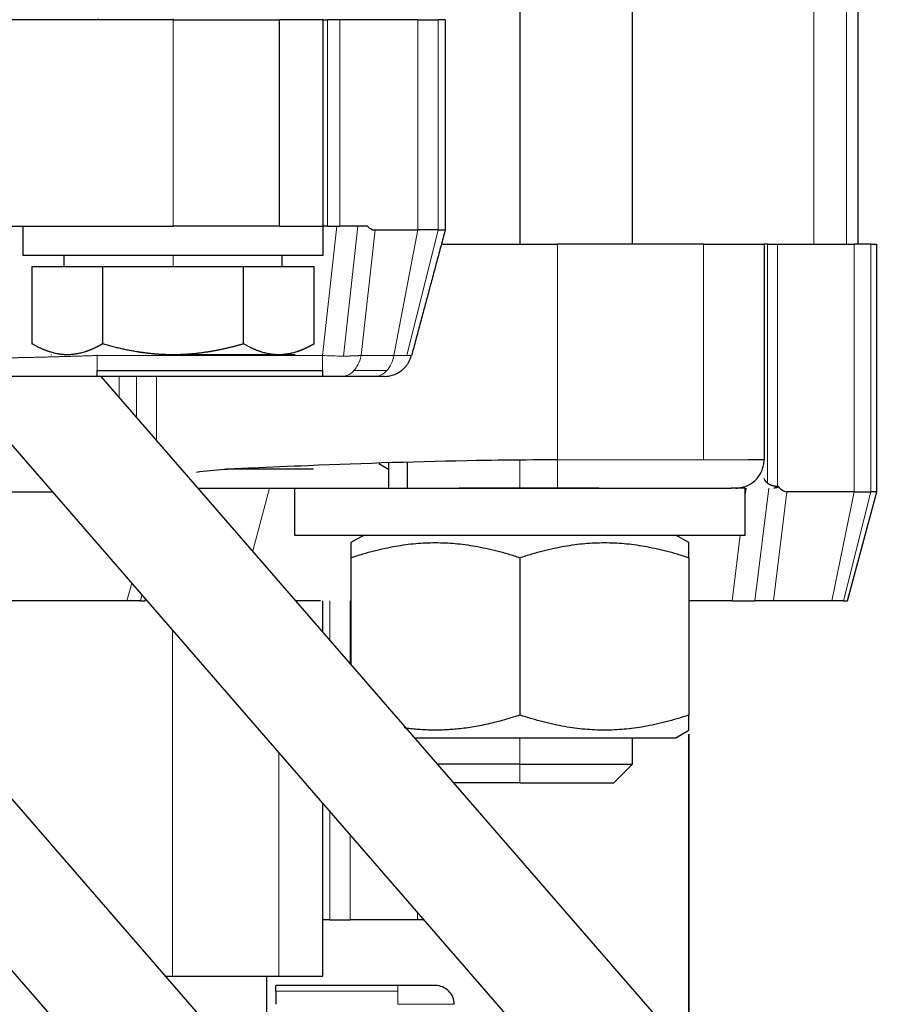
# Model space of a CAD drawing. Header units: inches. Extents: x 0 to 20790, y -12 to 14700.
# Tile 274 of 441: x 11376 to 11422, y 5942 to 5995. Entities that reach past the tile are written whole.
import ezdxf

# ---------------------------------------------------------------- set-up
doc = ezdxf.new("R2010")
doc.units = ezdxf.units.IN
doc.layers.add('1', color=7, linetype='Continuous', true_color=0xffffff)
doc.layers.add('254', color=7, linetype='Continuous', true_color=0xffffff)
doc.styles.add('latin_extended', font='simplex.shx')
doc.dimstyles.get("Standard").update_dxf_attribs({"dimtxt": 0.18, "dimasz": 0.18, "dimexe": 0.18, "dimexo": 0.0625, "dimgap": 0.09, "dimtad": 0, "dimtih": 1, "dimtoh": 1, "dimdec": 4, "dimzin": 0, "dimdsep": 46, "dimtxsty": 'Standard', "dimcen": 0.09, "dimadec": 0, "dimazin": 0, "dimtfac": 1, "dimtdec": 4, "dimtofl": 0, "dimtmove": 0, "dimatfit": 3, "dimfxl": 1, "dimtolj": 1, "dimtzin": 0, "dimarcsym": 0})

# ---------------------------------------------------------------- blocks, each defined once
blk = doc.blocks.new('_U11')
at = {"layer": '254', "color": 3, "linetype": 'Continuous', "lineweight": 13, "transparency": 16777216}
for p, q in [((10901.101, 7050.296), (12182.342, 7050.296)), ((12147.342, 6927.796), (12147.342, 4741.296)), ((10073.31, 4618.796), (12182.342, 4618.796))]:
    blk.add_line(p, q, dxfattribs=at)
at = {"layer": '254', "color": 3, "transparency": 16777216}
for points in [[(12167.758, 6927.796), (12126.925, 6927.796), (12147.342, 7050.296)], [(12126.925, 4741.296), (12167.758, 4741.296), (12147.342, 4618.796)]]:
    blk.add_solid(points, dxfattribs=at)
at = {"layer": 'Defpoints', "color": 0, "transparency": 16777216}
for p in [(10866.101, 7050.296), (10038.31, 4618.796), (12147.342, 4618.796)]:
    blk.add_point(p, dxfattribs=at)
at = {"layer": '254', "color": 2, "lineweight": 13, "transparency": 16777216, "insert": (11963.592, 5507.86), "char_height": 122.5, "attachment_point": 1, "rotation": 90, "style": 'latin_extended'}
blk.add_mtext('\\A1;2432', dxfattribs=at)

msp = doc.modelspace()

# ---------------------------------------------------------------- linework, layer by layer
at = {"layer": '1', "color": 2, "linetype": 'Continuous', "lineweight": 25}
for p, q in [((11408.31, 5982.798), (11408.31, 6041.122)), ((11420.31, 6040.298), (11420.31, 5982.796)), ((11402.31, 6036.319), (11402.31, 5982.798)), ((11383.837, 5994.746), (11371.079, 5994.746)), ((11379.814, 5994.796), (11379.814, 5994.746)), ((11379.834, 5994.796), (11379.834, 5994.746)), ((11383.837, 5994.746), (11389.493, 5994.746)), ((11391.834, 5994.746), (11389.493, 5994.746)), ((11389.493, 5994.746), (11389.493, 5983.746)), ((11391.834, 5994.746), (11392.06, 5994.746)), ((11391.834, 5983.746), (11391.834, 5994.746)), ((11392.71, 5994.746), (11392.06, 5994.746)), ((11396.866, 5994.746), (11392.71, 5994.746)), ((11396.866, 5994.746), (11397.949, 5994.746)), ((11398.329, 5994.746), (11397.949, 5994.746)), ((11398.329, 5994.746), (11398.329, 5983.546)), ((11371.079, 5983.746), (11383.837, 5983.746)), ((11375.834, 5983.746), (11375.834, 5982.196)), ((11389.493, 5983.746), (11383.837, 5983.746)), ((11389.493, 5983.746), (11391.834, 5983.746)), ((11391.834, 5982.196), (11391.834, 5983.746)), ((11392.06, 5983.746), (11391.834, 5983.746)), ((11392.06, 5983.746), (11392.71, 5983.746)), ((11394.181, 5983.746), (11392.71, 5983.746)), ((11394.59, 5983.546), (11396.866, 5983.546)), ((11397.949, 5983.546), (11396.866, 5983.546)), ((11397.949, 5983.546), (11398.329, 5983.546)), ((11398.128, 5982.796), (11404.31, 5982.796)), ((11412.088, 5982.796), (11404.31, 5982.796)), ((11412.088, 5982.796), (11415.31, 5982.796)), ((11415.496, 5982.796), (11415.31, 5982.796)), ((11415.31, 5982.796), (11415.31, 5971.297)), ((11415.496, 5982.796), (11416.032, 5982.796)), ((11416.032, 5982.796), (11420.106, 5982.796)), ((11420.999, 5982.796), (11420.106, 5982.796)), ((11420.999, 5982.796), (11421.31, 5982.796)), ((11421.31, 5969.596), (11421.31, 5982.796)), ((11375.834, 5982.196), (11391.834, 5982.196)), ((11378.019, 5982.196), (11378.019, 5981.596)), ((11389.649, 5981.596), (11389.649, 5982.196)), ((11376.327, 5981.596), (11380.078, 5981.596)), ((11376.327, 5977.478), (11376.327, 5981.596)), ((11380.078, 5981.596), (11387.591, 5981.596)), ((11380.078, 5981.596), (11380.078, 5977.478)), ((11387.591, 5981.596), (11391.342, 5981.596)), ((11387.591, 5977.478), (11387.591, 5981.596)), ((11391.342, 5977.478), (11391.342, 5981.596)), ((11376.314, 5977.486), (11376.327, 5977.478)), ((11377.334, 5976.896), (11377.356, 5976.884)), ((11390.334, 5976.896), (11383.834, 5976.896)), ((11396.537, 5976.858), (11396.524, 5976.858)), ((11379.788, 5975.746), (11368.683, 5975.746)), ((11372.071, 5975.745), (11413.719, 5927.737)), ((11379.787, 5975.747), (11379.788, 5976.056)), ((11379.788, 5976.056), (11391.798, 5976.056)), ((11391.798, 5975.746), (11379.788, 5975.746)), ((11418.252, 5931.668), (11380.013, 5975.746)), ((11391.798, 5976.056), (11391.798, 5975.747)), ((11392.822, 5975.746), (11391.798, 5975.746)), ((11394.574, 5975.746), (11392.822, 5975.746)), ((11395.088, 5975.746), (11394.574, 5975.746)), ((11394.791, 5971.108), (11395.31, 5970.796)), ((11395.31, 5971.119), (11395.31, 5969.796)), ((11396.31, 5971.139), (11396.31, 5969.797)), ((11391.31, 5970.796), (11386.679, 5970.796)), ((11373.734, 5969.596), (11377.405, 5969.596)), ((11390.31, 5969.796), (11390.31, 5967.296)), ((11406.504, 5969.796), (11399.073, 5969.796)), ((11413.253, 5969.796), (11413.554, 5969.796)), ((11414.31, 5969.796), (11413.554, 5969.796)), ((11414.31, 5967.296), (11414.31, 5969.796)), ((11420.106, 5969.596), (11416.529, 5969.596)), ((11419.756, 5963.796), (11421.31, 5969.596)), ((11420.106, 5969.596), (11420.999, 5969.596)), ((11421.31, 5969.596), (11420.999, 5969.596)), ((11390.31, 5967.296), (11414.31, 5967.296)), ((11394.01, 5967.296), (11393.308, 5966.891)), ((11411.312, 5966.891), (11410.61, 5967.296)), ((11393.308, 5966.087), (11393.308, 5960.422)), ((11402.31, 5966.087), (11402.31, 5957.706)), ((11411.312, 5966.087), (11411.312, 5957.706)), ((11381.38, 5963.796), (11372.697, 5963.796)), ((11382.094, 5963.796), (11381.38, 5963.796)), ((11382.094, 5963.796), (11382.346, 5963.796)), ((11382.346, 5963.796), (11382.367, 5963.877)), ((11391.68, 5963.796), (11390.38, 5963.796)), ((11391.81, 5962.148), (11391.81, 5963.796)), ((11413.614, 5963.796), (11411.312, 5963.796)), ((11413.614, 5963.796), (11414.825, 5963.796)), ((11415.814, 5963.796), (11414.825, 5963.796)), ((11418.926, 5963.796), (11415.814, 5963.796)), ((11419.542, 5963.796), (11418.926, 5963.796)), ((11419.542, 5963.796), (11419.756, 5963.796)), ((11404.393, 5919.643), (11370.993, 5958.144)), ((11410.61, 5956.496), (11411.312, 5956.902)), ((11396.713, 5956.496), (11410.61, 5956.496)), ((11408.31, 5955.096), (11408.31, 5956.496)), ((11411.31, 5956.684), (11411.31, 5939.66)), ((11411.31, 5939.666), (11411.31, 5956.678)), ((11402.31, 5955.096), (11397.927, 5955.096)), ((11402.31, 5955.096), (11408.31, 5955.096)), ((11407.31, 5954.096), (11408.31, 5955.096)), ((11366.46, 5954.212), (11399.861, 5915.712)), ((11402.31, 5954.096), (11398.795, 5954.096)), ((11402.31, 5954.096), (11407.31, 5954.096)), ((11391.81, 5943.796), (11391.81, 5952.992)), ((11392.191, 5946.796), (11391.81, 5946.796)), ((11392.191, 5946.796), (11393.274, 5946.796)), ((11396.845, 5946.796), (11393.274, 5946.796)), ((11397.185, 5946.796), (11396.845, 5946.796)), ((11383.44, 5943.796), (11383.81, 5943.796)), ((11383.81, 5943.796), (11389.467, 5943.796)), ((11388.81, 5943.796), (11388.81, 5937.605)), ((11389.467, 5943.796), (11391.81, 5943.796)), ((11389.31, 5943.004), (11389.31, 5943.296)), ((11395.81, 5943.296), (11389.31, 5943.296)), ((11397.81, 5943.296), (11395.81, 5943.296)), ((11389.31, 5943.004), (11389.31, 5942.296))]:
    msp.add_line(p, q, dxfattribs=at)
at = {"layer": '1', "color": 110, "linetype": 'Continuous', "lineweight": 13}
for p, q in [((11417.967, 6040.298), (11417.967, 5982.796)), ((11419.701, 5982.796), (11419.701, 6040.298)), ((11383.834, 5994.746), (11383.834, 5994.796)), ((11392.06, 5994.746), (11392.06, 5983.746)), ((11392.71, 5983.746), (11392.71, 5994.746)), ((11396.866, 5983.546), (11396.866, 5994.746)), ((11397.949, 5994.746), (11397.949, 5983.546)), ((11391.798, 5976.858), (11392.563, 5983.746)), ((11393.672, 5983.746), (11392.904, 5976.829)), ((11394.59, 5983.546), (11393.847, 5976.858)), ((11396.866, 5983.546), (11395.598, 5976.858)), ((11396.293, 5976.858), (11397.949, 5983.546)), ((11404.31, 5982.796), (11404.31, 5971.297)), ((11412.088, 5971.296), (11412.088, 5982.796)), ((11415.496, 5970.06), (11415.496, 5982.796)), ((11416.032, 5982.796), (11416.032, 5969.896)), ((11420.106, 5982.796), (11420.106, 5969.596)), ((11420.999, 5969.596), (11420.999, 5982.796)), ((11383.834, 5981.596), (11383.834, 5982.196)), ((11379.788, 5976.858), (11379.798, 5976.897)), ((11379.788, 5976.858), (11391.798, 5976.858)), ((11393.847, 5976.858), (11395.598, 5976.858)), ((11395.598, 5976.858), (11396.293, 5976.858)), ((11396.524, 5976.858), (11396.293, 5976.858)), ((11380.956, 5975.747), (11380.956, 5974.66)), ((11381.885, 5973.588), (11381.885, 5975.747)), ((11382.956, 5972.354), (11382.956, 5975.747)), ((11393.468, 5976.056), (11395.219, 5976.056)), ((11402.31, 5971.257), (11402.31, 5969.797)), ((11388.08, 5966.448), (11388.977, 5969.796)), ((11414.353, 5969.796), (11414.31, 5969.445)), ((11414.825, 5963.796), (11415.564, 5969.796)), ((11415.814, 5963.796), (11416.529, 5969.596)), ((11418.926, 5963.796), (11420.106, 5969.596)), ((11420.999, 5969.596), (11419.542, 5963.796)), ((11414.045, 5967.296), (11413.614, 5963.796)), ((11381.63, 5964.727), (11381.38, 5963.796)), ((11382.175, 5964.098), (11382.094, 5963.796)), ((11392.191, 5963.796), (11392.191, 5961.709)), ((11393.274, 5960.46), (11393.274, 5963.796)), ((11383.81, 5962.213), (11383.81, 5943.796)), ((11402.31, 5956.496), (11402.31, 5955.096)), ((11389.467, 5955.693), (11389.467, 5943.796)), ((11402.31, 5954.096), (11402.31, 5955.096)), ((11392.191, 5952.553), (11392.191, 5946.796)), ((11393.274, 5946.796), (11393.274, 5951.304)), ((11396.845, 5947.187), (11396.845, 5946.796)), ((11395.81, 5943.296), (11395.81, 5943.004)), ((11395.81, 5943.004), (11389.31, 5943.004)), ((11395.81, 5942.296), (11395.81, 5943.004)), ((11395.81, 5942.296), (11397.931, 5942.296)), ((11398.81, 5942.296), (11397.931, 5942.296))]:
    msp.add_line(p, q, dxfattribs=at)
at = {"layer": '1', "color": 2, "linetype": 'Continuous', "lineweight": 25}
for start, end in [(45, 90), (0, 45)]:
    msp.add_arc((11397.81, 5942.296), 1, start, end, dxfattribs=at)
at = {"layer": '1', "color": 110, "linetype": 'Continuous', "lineweight": 13}
for major_axis, start_param, end_param in [((0, -1.5), 0.654498, 1.308997), ((0, 1.5), 3.141593, 3.796091)]:
    msp.add_ellipse((11394.574, 5977.246), major_axis=major_axis, ratio=0.707323, start_param=start_param, end_param=end_param, dxfattribs=at)
at = {"layer": '1', "color": 2, "linetype": 'Continuous', "lineweight": 25}
for centre, major_axis, ratio, start_param, end_param in [((11395.088, 5977.246), (0, 1.5), 1, 3.141593, 3.796091), ((11415.661, 5981.188), (-0.893, 11.59), 0.168654, 2.904437, 3.128601)]:
    msp.add_ellipse(centre, major_axis=major_axis, ratio=ratio, start_param=start_param, end_param=end_param, dxfattribs=at)
at = {"layer": '1', "color": 110, "linetype": 'Continuous', "lineweight": 13}
msp.add_open_spline([(11383.837, 5983.746), (11383.837, 5994.746)], degree=1, dxfattribs=at)
at = {"layer": '1', "color": 2, "linetype": 'Continuous', "lineweight": 25}
for points, degree in [([(11394.181, 5983.746), (11394.304, 5983.629), (11394.443, 5983.546), (11394.59, 5983.546)], 3), ([(11398.329, 5983.546), (11396.537, 5976.858)], 1), ([(11395.997, 5976.053), (11396.405, 5976.371), (11396.523, 5976.858)], 2), ([(11416.032, 5969.896), (11416.07, 5969.886)], 1)]:
    msp.add_open_spline(points, degree=degree, dxfattribs=at)
for points, knots in [([(11380.078, 5977.478), (11380.067, 5977.472), (11380.045, 5977.459), (11380.012, 5977.441), (11379.979, 5977.422), (11379.946, 5977.404), (11379.913, 5977.386), (11379.881, 5977.369), (11379.848, 5977.352), (11379.816, 5977.335), (11379.784, 5977.319), (11379.751, 5977.302), (11379.719, 5977.287), (11379.687, 5977.271), (11379.655, 5977.256), (11379.623, 5977.241), (11379.591, 5977.226), (11379.56, 5977.212), (11379.528, 5977.198), (11379.496, 5977.184), (11379.465, 5977.171), (11379.433, 5977.158), (11379.402, 5977.145), (11379.37, 5977.133), (11379.339, 5977.121), (11379.307, 5977.109), (11379.276, 5977.097), (11379.245, 5977.086), (11379.214, 5977.075), (11379.182, 5977.065), (11379.084, 5977.033), (11378.921, 5976.986), (11378.69, 5976.937), (11378.461, 5976.907), (11378.229, 5976.895), (11377.995, 5976.902), (11377.758, 5976.93), (11377.52, 5976.977), (11377.34, 5977.027), (11377.218, 5977.066), (11377.156, 5977.088), (11377.093, 5977.11), (11377.031, 5977.134), (11376.968, 5977.159), (11376.905, 5977.186), (11376.842, 5977.213), (11376.779, 5977.242), (11376.715, 5977.272), (11376.651, 5977.303), (11376.587, 5977.336), (11376.522, 5977.37), (11376.458, 5977.405), (11376.392, 5977.441), (11376.349, 5977.466), (11376.327, 5977.478)], [0, 0, 0, 0, 0.00904, 0.018043, 0.027009, 0.035939, 0.044834, 0.053694, 0.06252, 0.071313, 0.080073, 0.088802, 0.097499, 0.106167, 0.114805, 0.123415, 0.131996, 0.140551, 0.149079, 0.157583, 0.166061, 0.174516, 0.182949, 0.191359, 0.199749, 0.208118, 0.216469, 0.224801, 0.233116, 0.241414, 0.249697, 0.311305, 0.371916, 0.432011, 0.49209, 0.554427, 0.616638, 0.679323, 0.743062, 0.759642, 0.776265, 0.79294, 0.809675, 0.826479, 0.843359, 0.860324, 0.877382, 0.89454, 0.911806, 0.929187, 0.94669, 0.964323, 0.98209, 1, 1, 1, 1]), ([(11383.834, 5976.896), (11383.816, 5976.897), (11383.781, 5976.897), (11383.727, 5976.897), (11383.673, 5976.898), (11383.62, 5976.898), (11383.566, 5976.9), (11383.512, 5976.901), (11383.459, 5976.903), (11383.405, 5976.905), (11383.351, 5976.907), (11383.298, 5976.909), (11383.244, 5976.912), (11383.19, 5976.915), (11383.136, 5976.918), (11383.083, 5976.921), (11383.029, 5976.925), (11382.975, 5976.929), (11382.921, 5976.933), (11382.867, 5976.938), (11382.813, 5976.942), (11382.759, 5976.947), (11382.705, 5976.953), (11382.651, 5976.958), (11382.597, 5976.964), (11382.543, 5976.97), (11382.489, 5976.976), (11382.434, 5976.983), (11382.38, 5976.989), (11382.325, 5976.996), (11382.271, 5977.004), (11382.216, 5977.011), (11382.161, 5977.019), (11382.106, 5977.027), (11382.051, 5977.035), (11381.996, 5977.044), (11381.92, 5977.056), (11381.821, 5977.072), (11381.7, 5977.093), (11381.579, 5977.116), (11381.457, 5977.139), (11381.335, 5977.164), (11381.212, 5977.19), (11381.089, 5977.217), (11380.965, 5977.246), (11380.84, 5977.275), (11380.715, 5977.306), (11380.589, 5977.338), (11380.462, 5977.371), (11380.335, 5977.406), (11380.206, 5977.441), (11380.121, 5977.466), (11380.078, 5977.478)], [0, 0, 0, 0, 0.014092, 0.028177, 0.042257, 0.056335, 0.07041, 0.084484, 0.09856, 0.112638, 0.126719, 0.140805, 0.154898, 0.168998, 0.183108, 0.197228, 0.21136, 0.225506, 0.239666, 0.253842, 0.268035, 0.282247, 0.296479, 0.310732, 0.325007, 0.339307, 0.353631, 0.367982, 0.382361, 0.396768, 0.411205, 0.425674, 0.440175, 0.45471, 0.46928, 0.483886, 0.498529, 0.530489, 0.562616, 0.594921, 0.627414, 0.660107, 0.693008, 0.726128, 0.759476, 0.79306, 0.82689, 0.860973, 0.895319, 0.929933, 0.964825, 1, 1, 1, 1]), ([(11387.591, 5977.478), (11387.569, 5977.472), (11387.524, 5977.459), (11387.458, 5977.44), (11387.392, 5977.422), (11387.325, 5977.403), (11387.259, 5977.386), (11387.194, 5977.368), (11387.128, 5977.351), (11387.063, 5977.334), (11386.998, 5977.317), (11386.933, 5977.301), (11386.868, 5977.285), (11386.803, 5977.269), (11386.739, 5977.254), (11386.675, 5977.239), (11386.611, 5977.224), (11386.547, 5977.21), (11386.483, 5977.196), (11386.419, 5977.182), (11386.356, 5977.169), (11386.293, 5977.156), (11386.23, 5977.143), (11386.167, 5977.131), (11386.104, 5977.119), (11386.041, 5977.107), (11385.978, 5977.095), (11385.916, 5977.084), (11385.854, 5977.073), (11385.791, 5977.063), (11385.714, 5977.05), (11385.622, 5977.036), (11385.515, 5977.02), (11385.409, 5977.005), (11385.303, 5976.991), (11385.197, 5976.978), (11385.091, 5976.966), (11384.986, 5976.955), (11384.88, 5976.945), (11384.776, 5976.935), (11384.671, 5976.927), (11384.566, 5976.92), (11384.461, 5976.914), (11384.357, 5976.908), (11384.252, 5976.904), (11384.148, 5976.901), (11384.043, 5976.898), (11383.939, 5976.897), (11383.869, 5976.897), (11383.834, 5976.896)], [0, 0, 0, 0, 0.018211, 0.036345, 0.054404, 0.072387, 0.090298, 0.108135, 0.125901, 0.143596, 0.161222, 0.178779, 0.196269, 0.213693, 0.231051, 0.248346, 0.265579, 0.28275, 0.299861, 0.316913, 0.333908, 0.350846, 0.36773, 0.38456, 0.401338, 0.418066, 0.434744, 0.451375, 0.467959, 0.484499, 0.500995, 0.529461, 0.55779, 0.585992, 0.614074, 0.642045, 0.669915, 0.697694, 0.72539, 0.753014, 0.780574, 0.808082, 0.835546, 0.862978, 0.890386, 0.917783, 0.945177, 0.972579, 1, 1, 1, 1]), ([(11391.342, 5977.478), (11391.331, 5977.472), (11391.309, 5977.459), (11391.276, 5977.441), (11391.243, 5977.422), (11391.21, 5977.404), (11391.178, 5977.387), (11391.145, 5977.369), (11391.113, 5977.352), (11391.08, 5977.335), (11391.048, 5977.319), (11391.016, 5977.303), (11390.984, 5977.287), (11390.952, 5977.271), (11390.92, 5977.256), (11390.888, 5977.241), (11390.856, 5977.227), (11390.824, 5977.212), (11390.792, 5977.198), (11390.761, 5977.185), (11390.729, 5977.171), (11390.697, 5977.158), (11390.666, 5977.145), (11390.634, 5977.133), (11390.603, 5977.121), (11390.572, 5977.109), (11390.54, 5977.097), (11390.509, 5977.086), (11390.477, 5977.075), (11390.446, 5977.065), (11390.348, 5977.033), (11390.185, 5976.986), (11389.955, 5976.937), (11389.727, 5976.907), (11389.496, 5976.895), (11389.262, 5976.902), (11389.025, 5976.929), (11388.788, 5976.976), (11388.609, 5977.025), (11388.487, 5977.064), (11388.425, 5977.086), (11388.362, 5977.108), (11388.3, 5977.132), (11388.237, 5977.157), (11388.173, 5977.184), (11388.11, 5977.212), (11388.046, 5977.241), (11387.982, 5977.271), (11387.918, 5977.302), (11387.853, 5977.335), (11387.788, 5977.369), (11387.723, 5977.404), (11387.657, 5977.44), (11387.613, 5977.466), (11387.591, 5977.478)], [0, 0, 0, 0, 0.009019, 0.018002, 0.026948, 0.03586, 0.044737, 0.05358, 0.062392, 0.071171, 0.07992, 0.088638, 0.097328, 0.105989, 0.114623, 0.123231, 0.131814, 0.140372, 0.148907, 0.15742, 0.165911, 0.174382, 0.182833, 0.191267, 0.199683, 0.208082, 0.216467, 0.224838, 0.233196, 0.241542, 0.249877, 0.311299, 0.371721, 0.431655, 0.491631, 0.553705, 0.615706, 0.678192, 0.7417, 0.758271, 0.774904, 0.791606, 0.808385, 0.825249, 0.842204, 0.859257, 0.876415, 0.893685, 0.911074, 0.928586, 0.94623, 0.964009, 0.981931, 1, 1, 1, 1]), ([(11404.31, 5971.297), (11403.88, 5971.296), (11403.453, 5971.295), (11402.019, 5971.288), (11398.021, 5971.241), (11393.022, 5971.077), (11389.03, 5970.903), (11387.042, 5970.813), (11386.052, 5970.77), (11385.078, 5970.634)], [0, 0, 0, 0, 0.06696, 0.06696, 0.222708, 0.689951, 0.845699, 0.845699, 1, 1, 1, 1]), ([(11413.809, 5969.796), (11413.898, 5969.797), (11413.989, 5969.804), (11414.175, 5969.839), (11414.269, 5969.865), (11414.454, 5969.939), (11414.545, 5969.985), (11414.716, 5970.097), (11414.797, 5970.163), (11414.944, 5970.309), (11415.009, 5970.39), (11415.121, 5970.562), (11415.168, 5970.652), (11415.241, 5970.837), (11415.268, 5970.931), (11415.302, 5971.117), (11415.31, 5971.209), (11415.31, 5971.297)], [0, 0, 0, 0, 0.125, 0.125, 0.25, 0.25, 0.375, 0.375, 0.5, 0.5, 0.625, 0.625, 0.75, 0.75, 0.875, 0.875, 1, 1, 1, 1]), ([(11415.31, 5971.297), (11415.31, 5971.298), (11415.274, 5971.295), (11415.044, 5971.297), (11414.685, 5971.297), (11414.472, 5971.297)], [0, 0, 0, 0, 0.203294, 0.614932, 1, 1, 1, 1]), ([(11415.31, 5970.304), (11415.31, 5970.303), (11415.31, 5970.302), (11415.31, 5970.299), (11415.311, 5970.296), (11415.311, 5970.293), (11415.312, 5970.289), (11415.313, 5970.286), (11415.314, 5970.282), (11415.316, 5970.278), (11415.317, 5970.273), (11415.319, 5970.269), (11415.321, 5970.264), (11415.323, 5970.259), (11415.326, 5970.254), (11415.329, 5970.248), (11415.332, 5970.242), (11415.335, 5970.236), (11415.339, 5970.23), (11415.343, 5970.224), (11415.347, 5970.217), (11415.352, 5970.21), (11415.358, 5970.201), (11415.366, 5970.19), (11415.377, 5970.176), (11415.389, 5970.162), (11415.401, 5970.148), (11415.415, 5970.134), (11415.429, 5970.12), (11415.445, 5970.105), (11415.461, 5970.09), (11415.478, 5970.075), (11415.49, 5970.065), (11415.496, 5970.06)], [0, 0, 0, 0, 0.020215, 0.040754, 0.061619, 0.082812, 0.104333, 0.126184, 0.148365, 0.170879, 0.193726, 0.216908, 0.240425, 0.264278, 0.288468, 0.312996, 0.337864, 0.363071, 0.388618, 0.414507, 0.440738, 0.467311, 0.494228, 0.544619, 0.59505, 0.645521, 0.696033, 0.746587, 0.797183, 0.847822, 0.898504, 0.94923, 1, 1, 1, 1]), ([(11415.496, 5970.06), (11415.499, 5970.058), (11415.506, 5970.053), (11415.515, 5970.046), (11415.525, 5970.039), (11415.535, 5970.033), (11415.545, 5970.026), (11415.555, 5970.02), (11415.566, 5970.014), (11415.576, 5970.008), (11415.587, 5970.002), (11415.597, 5969.997), (11415.608, 5969.991), (11415.619, 5969.986), (11415.63, 5969.981), (11415.642, 5969.976), (11415.653, 5969.971), (11415.664, 5969.966), (11415.676, 5969.961), (11415.687, 5969.957), (11415.699, 5969.953), (11415.711, 5969.949), (11415.723, 5969.945), (11415.735, 5969.941), (11415.747, 5969.937), (11415.759, 5969.934), (11415.771, 5969.931), (11415.783, 5969.927), (11415.795, 5969.924), (11415.807, 5969.922), (11415.82, 5969.919), (11415.832, 5969.916), (11415.844, 5969.914), (11415.857, 5969.912), (11415.869, 5969.91), (11415.882, 5969.908), (11415.894, 5969.906), (11415.907, 5969.904), (11415.919, 5969.903), (11415.932, 5969.901), (11415.944, 5969.9), (11415.957, 5969.899), (11415.969, 5969.898), (11415.982, 5969.898), (11415.994, 5969.897), (11416.007, 5969.897), (11416.02, 5969.897), (11416.028, 5969.897), (11416.032, 5969.896)], [0, 0, 0, 0, 0.02578, 0.051373, 0.07678, 0.102, 0.127034, 0.151883, 0.176546, 0.201025, 0.22532, 0.249431, 0.273359, 0.297105, 0.320667, 0.344049, 0.367248, 0.390268, 0.413107, 0.435766, 0.458246, 0.480548, 0.502671, 0.524618, 0.546388, 0.567981, 0.589399, 0.610643, 0.631712, 0.652608, 0.673331, 0.693883, 0.714263, 0.734473, 0.754513, 0.774384, 0.794088, 0.813624, 0.832994, 0.852199, 0.871239, 0.890116, 0.90883, 0.927383, 0.945775, 0.964008, 0.982083, 1, 1, 1, 1]), ([(11385.172, 5969.796), (11385.623, 5969.796), (11386.077, 5969.796), (11386.783, 5969.796), (11387.033, 5969.796), (11387.532, 5969.796), (11387.782, 5969.796), (11389.031, 5969.796), (11390.028, 5969.796), (11392.025, 5969.796), (11393.024, 5969.796), (11395.022, 5969.796), (11396.021, 5969.796), (11397.705, 5969.796), (11398.389, 5969.796), (11399.073, 5969.796)], [0, 0, 0, 0, 0.098857, 0.098857, 0.152701, 0.152701, 0.206544, 0.206544, 0.421916, 0.421916, 0.637289, 0.637289, 0.852661, 0.852661, 1, 1, 1, 1]), ([(11399.073, 5969.796), (11399.389, 5969.796), (11399.704, 5969.796), (11401.02, 5969.796), (11402.019, 5969.796), (11403.451, 5969.796), (11403.881, 5969.796), (11404.31, 5969.796)], [0, 0, 0, 0, 0.181081, 0.181081, 0.754324, 0.754324, 1, 1, 1, 1]), ([(11404.31, 5969.796), (11404.42, 5969.796), (11405.043, 5969.796), (11405.778, 5969.796), (11406.392, 5969.796), (11406.504, 5969.796)], [0, 0, 0, 0, 0.149485, 0.843947, 1, 1, 1, 1]), ([(11406.504, 5969.796), (11406.89, 5969.796), (11407.763, 5969.796), (11409.053, 5969.796), (11410.749, 5969.796), (11412.475, 5969.796), (11413.3, 5969.796), (11413.548, 5969.796), (11413.554, 5969.796)], [0, 0, 0, 0, 0.113457, 0.259934, 0.406377, 0.699277, 0.992199, 1, 1, 1, 1]), ([(11416.07, 5969.886), (11416.07, 5969.886), (11416.071, 5969.884), (11416.072, 5969.882), (11416.073, 5969.879), (11416.073, 5969.877), (11416.073, 5969.873), (11416.073, 5969.869), (11416.071, 5969.865), (11416.069, 5969.859), (11416.062, 5969.85), (11416.048, 5969.839), (11416.026, 5969.828), (11416.001, 5969.819), (11415.977, 5969.813), (11415.955, 5969.808), (11415.932, 5969.804), (11415.908, 5969.8), (11415.882, 5969.798), (11415.856, 5969.797), (11415.838, 5969.797), (11415.829, 5969.796)], [0, 0, 0, 0, 0.009748, 0.018958, 0.027686, 0.036002, 0.043985, 0.065547, 0.076235, 0.087336, 0.126412, 0.176423, 0.265421, 0.378476, 0.455944, 0.536969, 0.621699, 0.710261, 0.802768, 0.899319, 1, 1, 1, 1])]:
    msp.add_open_spline(points, degree=3, knots=knots, dxfattribs=at)
at = {"layer": '1', "color": 110, "linetype": 'Continuous', "lineweight": 13}
for points, knots in [([(11372.882, 5976.715), (11372.894, 5976.715), (11372.917, 5976.715), (11372.952, 5976.715), (11372.988, 5976.715), (11373.024, 5976.715), (11373.06, 5976.715), (11373.096, 5976.715), (11373.132, 5976.715), (11373.169, 5976.715), (11373.205, 5976.716), (11373.242, 5976.716), (11373.28, 5976.716), (11373.317, 5976.716), (11373.355, 5976.716), (11373.392, 5976.716), (11373.431, 5976.717), (11373.469, 5976.717), (11373.507, 5976.717), (11373.546, 5976.717), (11373.585, 5976.718), (11373.624, 5976.718), (11373.663, 5976.718), (11373.703, 5976.719), (11373.742, 5976.719), (11373.782, 5976.719), (11373.822, 5976.72), (11373.863, 5976.72), (11373.903, 5976.72), (11373.944, 5976.721), (11373.985, 5976.721), (11374.026, 5976.721), (11374.067, 5976.722), (11374.109, 5976.722), (11374.15, 5976.723), (11374.192, 5976.723), (11374.234, 5976.724), (11374.276, 5976.724), (11374.319, 5976.725), (11374.361, 5976.725), (11374.404, 5976.726), (11374.447, 5976.726), (11374.49, 5976.727), (11374.533, 5976.727), (11374.577, 5976.728), (11374.62, 5976.728), (11374.664, 5976.729), (11374.708, 5976.73), (11374.752, 5976.73), (11374.796, 5976.731), (11374.841, 5976.731), (11374.885, 5976.732), (11374.93, 5976.733), (11374.975, 5976.733), (11375.02, 5976.734), (11375.066, 5976.735), (11375.111, 5976.735), (11375.156, 5976.736), (11375.202, 5976.737), (11375.248, 5976.738), (11375.294, 5976.738), (11375.34, 5976.739), (11375.386, 5976.74), (11375.433, 5976.741), (11375.479, 5976.741), (11375.526, 5976.742), (11375.573, 5976.743), (11375.62, 5976.744), (11375.667, 5976.745), (11375.714, 5976.746), (11375.762, 5976.747), (11375.809, 5976.748), (11375.857, 5976.749), (11375.904, 5976.749), (11375.952, 5976.75), (11376, 5976.751), (11376.06, 5976.753), (11376.131, 5976.754), (11376.214, 5976.756), (11376.298, 5976.758), (11376.383, 5976.76), (11376.468, 5976.762), (11376.554, 5976.764), (11376.64, 5976.766), (11376.727, 5976.768), (11376.815, 5976.77), (11376.903, 5976.772), (11376.992, 5976.775), (11377.082, 5976.777), (11377.172, 5976.779), (11377.262, 5976.782), (11377.354, 5976.784), (11377.445, 5976.787), (11377.538, 5976.789), (11377.63, 5976.792), (11377.724, 5976.794), (11377.818, 5976.797), (11377.912, 5976.799), (11378.007, 5976.802), (11378.102, 5976.805), (11378.198, 5976.808), (11378.294, 5976.811), (11378.391, 5976.813), (11378.488, 5976.816), (11378.586, 5976.819), (11378.684, 5976.822), (11378.783, 5976.825), (11378.882, 5976.828), (11378.981, 5976.832), (11379.081, 5976.835), (11379.181, 5976.838), (11379.281, 5976.841), (11379.382, 5976.844), (11379.483, 5976.848), (11379.584, 5976.851), (11379.686, 5976.855), (11379.754, 5976.857), (11379.788, 5976.858)], [0, 0, 0, 0, 0.00647, 0.012947, 0.01943, 0.025919, 0.032415, 0.038916, 0.045424, 0.051938, 0.058457, 0.064983, 0.071514, 0.078052, 0.084595, 0.091144, 0.097698, 0.104258, 0.110824, 0.117395, 0.123971, 0.130553, 0.13714, 0.143733, 0.15033, 0.156933, 0.163541, 0.170154, 0.176771, 0.183394, 0.190022, 0.196654, 0.203291, 0.209932, 0.216579, 0.223229, 0.229885, 0.236544, 0.243208, 0.249876, 0.256548, 0.263225, 0.269905, 0.27659, 0.283278, 0.28997, 0.296666, 0.303366, 0.310069, 0.316776, 0.323487, 0.330201, 0.336918, 0.343639, 0.350363, 0.35709, 0.36382, 0.370553, 0.377289, 0.384028, 0.39077, 0.397515, 0.404262, 0.411012, 0.417765, 0.42452, 0.431277, 0.438037, 0.444799, 0.451564, 0.45833, 0.465099, 0.471869, 0.478641, 0.485416, 0.492192, 0.49897, 0.510584, 0.522249, 0.533962, 0.545725, 0.557537, 0.569397, 0.581307, 0.593264, 0.605271, 0.617325, 0.629427, 0.641577, 0.653775, 0.666019, 0.678311, 0.69065, 0.703035, 0.715466, 0.727944, 0.740467, 0.753035, 0.765649, 0.778307, 0.79101, 0.803757, 0.816547, 0.829381, 0.842258, 0.855178, 0.86814, 0.881144, 0.89419, 0.907276, 0.920404, 0.933572, 0.946779, 0.960026, 0.973312, 0.986637, 1, 1, 1, 1]), ([(11379.788, 5976.056), (11379.788, 5976.096), (11379.788, 5976.312), (11379.788, 5976.605), (11379.788, 5976.858)], [0, 0, 0, 0, 0.200078, 1, 1, 1, 1]), ([(11392.904, 5976.829), (11392.834, 5976.829), (11392.479, 5976.831), (11392.101, 5976.843), (11391.798, 5976.858)], [0, 0, 0, 0, 0.199877, 1, 1, 1, 1]), ([(11392.904, 5976.829), (11392.913, 5976.829), (11392.93, 5976.829), (11392.955, 5976.829), (11392.981, 5976.829), (11393.006, 5976.829), (11393.031, 5976.829), (11393.057, 5976.829), (11393.082, 5976.83), (11393.107, 5976.83), (11393.132, 5976.83), (11393.157, 5976.83), (11393.182, 5976.831), (11393.207, 5976.831), (11393.231, 5976.832), (11393.256, 5976.832), (11393.28, 5976.833), (11393.305, 5976.833), (11393.329, 5976.834), (11393.353, 5976.835), (11393.377, 5976.835), (11393.401, 5976.836), (11393.425, 5976.837), (11393.448, 5976.837), (11393.472, 5976.838), (11393.495, 5976.839), (11393.518, 5976.84), (11393.541, 5976.841), (11393.564, 5976.842), (11393.587, 5976.843), (11393.61, 5976.844), (11393.632, 5976.845), (11393.654, 5976.846), (11393.677, 5976.848), (11393.698, 5976.849), (11393.72, 5976.85), (11393.742, 5976.851), (11393.763, 5976.853), (11393.784, 5976.854), (11393.805, 5976.855), (11393.826, 5976.857), (11393.84, 5976.858), (11393.847, 5976.858)], [0, 0, 0, 0, 0.024416, 0.048876, 0.073379, 0.097925, 0.122511, 0.147138, 0.171803, 0.196507, 0.221247, 0.246023, 0.270833, 0.295677, 0.320553, 0.34546, 0.370397, 0.395363, 0.420356, 0.445376, 0.470421, 0.49549, 0.520582, 0.545695, 0.570829, 0.595982, 0.621152, 0.64634, 0.671542, 0.696759, 0.721989, 0.74723, 0.772482, 0.797742, 0.823011, 0.848285, 0.873566, 0.89885, 0.924136, 0.949425, 0.974713, 1, 1, 1, 1]), ([(11393.468, 5976.056), (11393.547, 5976.142), (11393.711, 5976.377), (11393.813, 5976.678), (11393.847, 5976.858)], [0, 0, 0, 0, 0.428555, 1, 1, 1, 1]), ([(11392.822, 5975.746), (11392.888, 5975.746), (11393.087, 5975.773), (11393.306, 5975.894), (11393.442, 5976.028), (11393.468, 5976.056)], [0, 0, 0, 0, 0.285706, 0.857118, 1, 1, 1, 1]), ([(11404.31, 5969.796), (11404.31, 5969.797), (11404.31, 5969.797), (11404.31, 5969.797), (11404.31, 5969.798), (11404.31, 5969.799), (11404.31, 5969.8), (11404.31, 5969.801), (11404.31, 5969.803), (11404.31, 5969.805), (11404.31, 5969.808), (11404.31, 5969.81), (11404.31, 5969.813), (11404.31, 5969.817), (11404.31, 5969.82), (11404.31, 5969.824), (11404.31, 5969.828), (11404.31, 5969.833), (11404.31, 5969.838), (11404.31, 5969.843), (11404.31, 5969.848), (11404.31, 5969.854), (11404.31, 5969.86), (11404.31, 5969.867), (11404.31, 5969.873), (11404.31, 5969.881), (11404.31, 5969.888), (11404.31, 5969.896), (11404.31, 5969.904), (11404.31, 5969.912), (11404.31, 5969.921), (11404.31, 5969.93), (11404.31, 5969.94), (11404.31, 5969.949), (11404.31, 5969.96), (11404.31, 5969.97), (11404.31, 5969.981), (11404.31, 5969.992), (11404.31, 5970.003), (11404.31, 5970.015), (11404.31, 5970.027), (11404.31, 5970.039), (11404.31, 5970.052), (11404.31, 5970.065), (11404.31, 5970.078), (11404.31, 5970.092), (11404.31, 5970.106), (11404.31, 5970.12), (11404.31, 5970.135), (11404.31, 5970.15), (11404.31, 5970.165), (11404.31, 5970.18), (11404.31, 5970.196), (11404.31, 5970.212), (11404.31, 5970.228), (11404.31, 5970.244), (11404.31, 5970.261), (11404.31, 5970.278), (11404.31, 5970.295), (11404.31, 5970.312), (11404.31, 5970.33), (11404.31, 5970.348), (11404.31, 5970.366), (11404.31, 5970.384), (11404.31, 5970.402), (11404.31, 5970.421), (11404.31, 5970.44), (11404.31, 5970.459), (11404.31, 5970.478), (11404.31, 5970.497), (11404.31, 5970.517), (11404.31, 5970.537), (11404.31, 5970.556), (11404.31, 5970.576), (11404.31, 5970.596), (11404.31, 5970.616), (11404.31, 5970.637), (11404.31, 5970.657), (11404.31, 5970.677), (11404.31, 5970.698), (11404.31, 5970.719), (11404.31, 5970.739), (11404.31, 5970.76), (11404.31, 5970.781), (11404.31, 5970.802), (11404.31, 5970.822), (11404.31, 5970.843), (11404.31, 5970.864), (11404.31, 5970.885), (11404.31, 5970.906), (11404.31, 5970.927), (11404.31, 5970.948), (11404.31, 5970.969), (11404.31, 5970.99), (11404.31, 5971.011), (11404.31, 5971.031), (11404.31, 5971.052), (11404.31, 5971.073), (11404.31, 5971.094), (11404.31, 5971.114), (11404.31, 5971.135), (11404.31, 5971.155), (11404.31, 5971.176), (11404.31, 5971.196), (11404.31, 5971.216), (11404.31, 5971.237), (11404.31, 5971.257), (11404.31, 5971.277), (11404.31, 5971.29), (11404.31, 5971.297)], [0, 0, 0, 0, 0.007439, 0.015931, 0.024467, 0.033049, 0.041675, 0.050346, 0.05906, 0.067817, 0.076616, 0.085458, 0.094341, 0.103265, 0.11223, 0.121234, 0.130277, 0.139359, 0.148478, 0.157634, 0.166827, 0.176055, 0.185318, 0.194615, 0.203945, 0.213308, 0.222702, 0.232126, 0.241581, 0.251064, 0.260576, 0.270114, 0.279678, 0.289267, 0.298881, 0.308517, 0.318176, 0.327856, 0.337555, 0.347274, 0.35701, 0.366763, 0.376531, 0.386314, 0.396111, 0.40592, 0.41574, 0.425569, 0.435408, 0.445254, 0.455107, 0.464965, 0.474827, 0.484693, 0.49456, 0.504427, 0.514294, 0.524159, 0.534022, 0.54388, 0.553733, 0.563579, 0.573418, 0.583247, 0.593067, 0.602876, 0.612673, 0.622456, 0.632225, 0.641978, 0.651714, 0.661432, 0.671132, 0.680812, 0.69047, 0.700107, 0.709721, 0.71931, 0.728875, 0.738413, 0.747924, 0.757408, 0.766862, 0.776287, 0.785681, 0.795044, 0.804374, 0.813671, 0.822935, 0.832163, 0.841356, 0.850512, 0.859632, 0.868714, 0.877757, 0.886761, 0.895726, 0.90465, 0.913533, 0.922375, 0.931175, 0.939932, 0.948646, 0.957317, 0.965943, 0.974525, 0.983062, 0.991554, 1, 1, 1, 1]), ([(11404.31, 5971.296), (11404.67, 5971.296), (11405.03, 5971.296), (11405.746, 5971.296), (11406.103, 5971.296), (11406.809, 5971.296), (11407.159, 5971.296), (11407.848, 5971.296), (11408.187, 5971.296), (11408.852, 5971.296), (11409.178, 5971.296), (11409.813, 5971.296), (11410.122, 5971.296), (11410.72, 5971.296), (11411.01, 5971.296), (11411.567, 5971.296), (11411.834, 5971.296), (11412.088, 5971.296)], [0, 0, 0, 0, 0.125, 0.125, 0.25, 0.25, 0.375, 0.375, 0.5, 0.5, 0.625, 0.625, 0.75, 0.75, 0.875, 0.875, 1, 1, 1, 1]), ([(11414.472, 5971.297), (11414.23, 5971.297), (11413.565, 5971.296), (11412.659, 5971.296), (11412.088, 5971.296)], [0, 0, 0, 0, 0.438991, 1, 1, 1, 1])]:
    msp.add_open_spline(points, degree=3, knots=knots, dxfattribs=at)
msp.add_rational_spline([(11391.798, 5976.056), (11391.798, 5976.366), (11391.798, 5976.858)], [1, 0.876726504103, 0.857220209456], degree=2, dxfattribs=at)
at = {"layer": '1', "color": 2, "linetype": 'Continuous', "lineweight": 25}
for points, weights, degree in [([(11393.308, 5966.891), (11393.308, 5966.087)], [1.07735026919, 1], 1), ([(11393.308, 5966.087), (11397.809, 5967.587), (11402.31, 5966.087)], [1, 1.15470053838, 1], 2), ([(11402.31, 5966.087), (11406.811, 5967.587), (11411.312, 5966.087)], [1, 1.15470053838, 1], 2), ([(11411.312, 5966.087), (11411.312, 5966.891), (11411.312, 5966.891)], [1, 1.07729320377, 1.07735022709], 2), ([(11402.31, 5957.706), (11399.038, 5956.615), (11396.14, 5957.02)], [1, 1.10789395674, 1.06528933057], 2), ([(11411.312, 5957.706), (11406.811, 5956.206), (11402.31, 5957.706)], [1, 1.15470053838, 1], 2), ([(11411.312, 5956.902), (11411.312, 5957.706)], [1.07735026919, 1], 1)]:
    msp.add_rational_spline(points, weights, degree=degree, dxfattribs=at)

# ---------------------------------------------------------------- dimensions: what is measured, and where the dimension line sits
at = {"layer": '254', "color": 2, "linetype": 'Continuous', "lineweight": 13}
dim = msp.add_linear_dim(base=(12147.341658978, 4618.796493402), p1=(10866.10138985, 7050.296493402), p2=(10038.309914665, 4618.796493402), angle=90, dimstyle='Standard', override={"dimscale": 35, "dimtxt": 3.5, "dimasz": 3.5, "dimexe": 1, "dimexo": 1, "dimgap": 1.75, "dimtad": 1, "dimtih": 0, "dimtoh": 0, "dimdec": 0, "dimlfac": 1, "dimzin": 8, "dimdsep": 46, "dimlunit": 2, "dimtxsty": 'latin_extended', "dimsah": 1, "dimse1": 0, "dimse2": 0, "dimsd1": 0, "dimsd2": 0, "dimclrd": 3, "dimclre": 3, "dimclrt": 2, "dimtol": 0, "dimtm": -0.1, "dimtfac": 0.714286, "dimtdec": 3, "dimtofl": 1, "dimtmove": 0, "dimtzin": 8, "dimlwd": 13, "dimlwe": 13}, dxfattribs=at)
dim.commit()
dim.dimension.update_dxf_attribs({"geometry": '_U11', "text_midpoint": (12147.341658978, 5723.693359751), "dimtype": 160})

doc.saveas('drawing.dxf')
